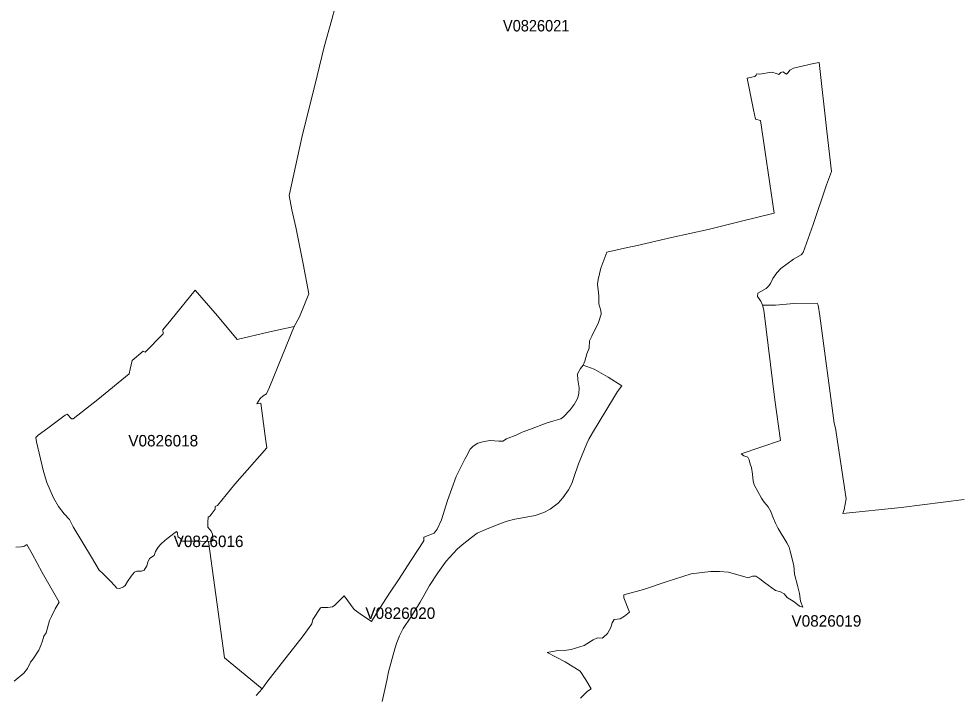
# Model space of a CAD drawing. Extents: x 369010 to 735936, y 6377141 to 6616555.
# Drawn here: x 504089 to 512280, y 6459143 to 6465048 of the extents above; entities that cross this region are included whole.
import ezdxf
from ezdxf.enums import TextEntityAlignment as Align

# ---------------------------------------------------------------- set-up
doc = ezdxf.new("R2010")
doc.units = 0
doc.header["$LTSCALE"] = 40
doc.layers.add('3', color=7, linetype='Continuous', lineweight=13)
doc.layers.add('4', color=7, linetype='Continuous')

msp = doc.modelspace()

# ---------------------------------------------------------------- linework, layer by layer
at = {"layer": '3'}
for points in [[(506160.72, 6459140.44), (506214.51, 6459197.37), (505884.33, 6459469.13), (505746.13, 6460485.82), (505682.08, 6460488.3), (505501.68, 6460488.3), (505505.66, 6460497.24), (505501.68, 6460509.99), (505477.52, 6460524.05), (505473.55, 6460559.97), (505467.26, 6460571.39), (505394.27, 6460517.76), (505363.49, 6460492.44), (505332.87, 6460464.31), (505307.22, 6460433.69), (505281.73, 6460397.77), (505271.47, 6460362.03), (505231.91, 6460335.21), (505216.52, 6460304.43), (505206.26, 6460272.49), (505183.25, 6460235.41), (505160.25, 6460225.15), (505120.53, 6460225.15), (505098.19, 6460216.55), (505071.37, 6460180.8), (505039.43, 6460134.79), (505018.91, 6460101.52), (505002.36, 6460087.45), (504972.9, 6460074.54), (504946.09, 6460078.35), (504928.21, 6460098.87), (504888.49, 6460141.08), (504824.61, 6460203.8), (504791.34, 6460234.42), (504725.47, 6460346.3), (504565.59, 6460611.11), (504532.33, 6460675.16), (504485.16, 6460724.98), (504436.83, 6460790.02), (504391.98, 6460866.81), (504333.23, 6460999.71), (504306.41, 6461094.38), (504244.52, 6461355.21), (504238.23, 6461390.96), (504258.58, 6461413.97), (504341.83, 6461473.38), (504494.1, 6461587.09), (504511.97, 6461594.86), (504550.37, 6461555.14), (504564.43, 6461556.47), (504779.92, 6461724.12), (505052.18, 6461948.05), (505061.28, 6461989.92), (505079.15, 6462065.39), (505175.14, 6462144.83), (505191.69, 6462137.06), (505350.25, 6462298.26), (505346.44, 6462331.52), (505416.12, 6462415.27), (505629.62, 6462677.59), (505822.93, 6462453.83), (505994.39, 6462247.94), (506264.82, 6462312.32), (506493.71, 6462362.31), (506541.05, 6462446.71), (506620.82, 6462646.81), (506571.01, 6462907.81), (506506.46, 6463228.72), (506473.19, 6463379.66), (506450.19, 6463505.11), (506561.07, 6464011.06), (506694.97, 6464550.77), (506756.37, 6464803.99), (506822.57, 6465041.32), (506846.9, 6465139.79)], [(506846.9, 6465139.79), (506822.57, 6465041.32), (506756.37, 6464803.99), (506694.97, 6464550.77), (506561.07, 6464011.06), (506450.19, 6463505.11), (506473.19, 6463379.66), (506506.46, 6463228.72), (506571.01, 6462907.81), (506620.82, 6462646.81), (506541.05, 6462446.71), (506493.71, 6462362.31), (506277.07, 6461832.86), (506251.42, 6461772.62), (506223.28, 6461754.74), (506197.79, 6461733.06), (506167.01, 6461685.73), (506201.6, 6461692.02), (506239, 6461404.87), (506255.72, 6461302.58), (505975.03, 6460984.32), (505825.41, 6460797.63), (505802.4, 6460789.85), (505802.4, 6460765.52), (505769.14, 6460721.17), (505756.39, 6460707.1), (505743.65, 6460695.52), (505738.52, 6460651.99), (505741, 6460608.63), (505769.14, 6460574.04), (505779.4, 6460549.71), (505783.21, 6460506.18), (505774.27, 6460490.95), (505746.13, 6460485.82), (505884.33, 6459469.13), (506214.51, 6459197.37), (506256.05, 6459255.63), (506358.83, 6459390.02), (506570.84, 6459660.95), (506646.48, 6459765.55), (506654.75, 6459803.95), (506723.93, 6459905.73), (506733.2, 6459907.22), (506786.33, 6459908.38), (506828.53, 6459914.17), (506847.07, 6459927.58), (506929.32, 6460010), (507015.71, 6459892.32), (507069.34, 6459852.77), (507167.15, 6459787.56), (507210.02, 6459852.27), (507331.17, 6460042.44), (507402.99, 6460150.01), (507513.72, 6460320.81), (507625.43, 6460489.96), (507624.77, 6460522.73), (507716.29, 6460556.66), (507741.95, 6460591.25), (507777.86, 6460674.5), (507832.81, 6460842.65), (507907.78, 6461053), (507982.09, 6461204.27), (507994.67, 6461223.8), (508029.26, 6461289.18), (508055.58, 6461317.31), (508095.3, 6461342.97), (508150.91, 6461358.36)], [(511022.24, 6463252.55), (511139.74, 6463598.62), (511182.77, 6463714.97), (511141.07, 6464067.83), (511076.02, 6464666.62), (511025.21, 6464656.19), (510850.44, 6464617.79), (510831.08, 6464604.06), (510820.15, 6464598.93), (510804.27, 6464578.57), (510790.7, 6464563.18), (510758.09, 6464584.86), (510739.55, 6464579.07), (510722.18, 6464561.19), (510702.98, 6464570.79), (510660.77, 6464581.05), (510558.33, 6464564.01), (510529.03, 6464566.82), (510525.06, 6464555.9), (510514.3, 6464543.81), (510446.94, 6464529.75), (510501.23, 6464251.37), (510518.44, 6464170.6), (510563.95, 6464158.52), (510683.61, 6463350.37), (510374.95, 6463276.38), (510105.84, 6463207.2), (509785.75, 6463137.53), (509475.77, 6463066.86), (509401.95, 6463051.13), (509221.06, 6463009.76), (509171.24, 6462869.41), (509145.75, 6462772.59), (509140.62, 6462729.73), (509153.03, 6462629.93), (509151.71, 6462559.42), (509170.25, 6462500.5), (509171.57, 6462468.56), (509148.9, 6462397.56), (509089.98, 6462275.91), (509071.44, 6462234.87), (509066.97, 6462172.8), (509048.27, 6462121.66), (509030.39, 6462060.1), (509014.84, 6462023.85), (509111.49, 6461988.6), (509234.46, 6461920.41), (509353.46, 6461844.11), (509315.72, 6461792.97), (509279.81, 6461736.7), (509096.93, 6461432.84), (509064.82, 6461376.4), (509046.28, 6461341.15), (508973.79, 6461161.41), (508934.07, 6461044.23), (508917.02, 6460989.62), (508888.89, 6460934.5), (508839.57, 6460865.32), (508798.69, 6460819.64), (508729.01, 6460765.85), (508671.58, 6460737.72), (508597.93, 6460712.73), (508519.15, 6460696.67), (508419.52, 6460679.79), (508351, 6460660.59), (508293.41, 6460642.55), (508156.37, 6460586.78), (508090.99, 6460556.16), (508041.67, 6460519.58), (507960.91, 6460454.87), (507915.89, 6460417.14), (507819.24, 6460313.37), (507748.57, 6460211.58), (507674.92, 6460100.69), (507592.33, 6459955.55), (507510.9, 6459824.8), (507443.87, 6459723.68), (507413.09, 6459662.11), (507390.08, 6459601.87), (507372.71, 6459546.26), (507317.43, 6459345.67), (507302.04, 6459272.02), (507260.49, 6459088.14)], [(508150.91, 6461358.36), (508203.87, 6461366.3), (508278.18, 6461359.19), (508313.43, 6461361.17), (508347.86, 6461381.03), (508436.9, 6461415.62), (508484.23, 6461438.63), (508555.07, 6461465.77), (508692.1, 6461517.57), (508759.8, 6461537.43), (508821.2, 6461554.15), (508844.86, 6461574.01), (508901.3, 6461632.93), (508936.22, 6461680.76), (508966.34, 6461733.89), (508977.93, 6461774.93), (508979.42, 6461827.23), (508968.66, 6461896.91), (508966.68, 6461947.55), (508992.33, 6461995.05), (509014.84, 6462023.85), (509030.39, 6462060.1), (509048.27, 6462121.66), (509066.97, 6462172.8), (509071.44, 6462234.87), (509089.98, 6462275.91), (509148.9, 6462397.56), (509171.57, 6462468.56), (509170.25, 6462500.5), (509151.71, 6462559.42), (509153.03, 6462629.93), (509140.62, 6462729.73), (509145.75, 6462772.59), (509171.24, 6462869.41), (509221.06, 6463009.76), (509401.95, 6463051.13), (509475.77, 6463066.86), (509785.75, 6463137.53), (510105.84, 6463207.2), (510374.95, 6463276.38), (510683.61, 6463350.37), (510563.95, 6464158.52), (510518.44, 6464170.6), (510501.23, 6464251.37), (510446.94, 6464529.75), (510514.3, 6464543.81), (510525.06, 6464555.9), (510529.03, 6464566.82), (510558.33, 6464564.01), (510660.77, 6464581.05), (510702.98, 6464570.79), (510722.18, 6464561.19), (510739.55, 6464579.07), (510758.09, 6464584.86), (510790.7, 6464563.18), (510804.27, 6464578.57), (510820.15, 6464598.93), (510831.08, 6464604.06), (510850.44, 6464617.79), (511025.21, 6464656.19), (511076.02, 6464666.62), (511141.07, 6464067.83), (511182.77, 6463714.97), (511139.74, 6463598.62), (511022.24, 6463252.55), (510935.01, 6463006.12), (510917.8, 6462986.92), (510851.77, 6462947.86), (510740.71, 6462868.91), (510704.96, 6462829.19), (510672.19, 6462779.87), (510651.84, 6462737.01), (510637.27, 6462715), (510612.94, 6462692.65), (510564.95, 6462666.34), (510539.96, 6462651.61), (510538.14, 6462622.81), (510566.27, 6462583.09), (510576.04, 6462562.24), (510581.17, 6462546.84), (510632.31, 6462546.84), (510693.88, 6462548.66), (510855.57, 6462561.08), (511057.16, 6462563.89), (511066.09, 6462548.5), (511080.16, 6462454.99), (511205.12, 6461517.74), (511219.35, 6461474.87), (511312.2, 6460856.55), (511293, 6460763.04), (511283.23, 6460727.95), (511791.83, 6460782.24), (512342.13, 6460850.43)], [(508992.49, 6459116.44), (509053.9, 6459177.35), (509084.02, 6459197.7), (509037.84, 6459277.48), (508989.18, 6459353.77), (508859.26, 6459432.89), (508701.21, 6459515.47), (508778.66, 6459530.2), (508850.66, 6459533.02), (508912.06, 6459540.63), (508987.03, 6459564.3), (509024.11, 6459575.22), (509102.89, 6459626.36), (509141.94, 6459642.41), (509180.01, 6459641.59), (509194.08, 6459650.52), (509226.68, 6459681.31), (509258.13, 6459734.43), (509267.56, 6459774.15), (509285.44, 6459804.28), (509337.24, 6459810.57), (509374.97, 6459833.74), (509418.67, 6459867), (509369.68, 6459993.28), (509370.84, 6460018.27), (509542.13, 6460066.93), (509739.74, 6460133.13), (509958.87, 6460201.65), (510126.53, 6460222.01), (510204.65, 6460223.33), (510283.26, 6460216.22), (510455.88, 6460168.22), (510493.12, 6460180.96), (510523.08, 6460182.29), (510557.67, 6460159.28), (510599.37, 6460127.01), (510695.7, 6460055.51), (510737.24, 6460045.25), (510771.17, 6460026.71), (510797.15, 6459996.92), (510856.57, 6459958.53), (510902.74, 6459920.79), (510932.86, 6459911.19), (510912.34, 6459962.99), (510903.73, 6460032.01), (510886.36, 6460100.53), (510859.38, 6460198.51), (510853.92, 6460273.81), (510822.64, 6460399.93), (510812.54, 6460434.52), (510793.34, 6460472.25), (510718.54, 6460597.87), (510694.37, 6460645.53), (510673.85, 6460690.39), (510653.49, 6460747.32), (510630.82, 6460786.05), (510596.23, 6460827.09), (510571.9, 6460863.01), (510508.18, 6460978.36), (510498.08, 6461010.47), (510493.45, 6461071.21), (510484.51, 6461131.45), (510472.43, 6461160.91), (510464.16, 6461198.65), (510452.57, 6461221.82), (510419.3, 6461233.24), (510394.31, 6461249.95), (510736.74, 6461366.3), (510688.25, 6461721.31), (510591.59, 6462502.49), (510581.17, 6462546.84), (510576.04, 6462562.24), (510566.27, 6462583.09), (510538.14, 6462622.81), (510539.96, 6462651.61), (510564.95, 6462666.34), (510612.94, 6462692.65), (510637.27, 6462715), (510651.84, 6462737.01), (510672.19, 6462779.87), (510704.96, 6462829.19), (510740.71, 6462868.91), (510851.77, 6462947.86), (510917.8, 6462986.92), (510935.01, 6463006.12), (511022.24, 6463252.55)], [(510581.17, 6462546.84), (510591.59, 6462502.49), (510688.25, 6461721.31), (510736.74, 6461366.3), (510394.31, 6461249.95), (510419.3, 6461233.24), (510452.57, 6461221.82), (510464.16, 6461198.65), (510472.43, 6461160.91), (510484.51, 6461131.45), (510493.45, 6461071.21), (510498.08, 6461010.47), (510508.18, 6460978.36), (510571.9, 6460863.01), (510596.23, 6460827.09), (510630.82, 6460786.05), (510653.49, 6460747.32), (510673.85, 6460690.39), (510694.37, 6460645.53), (510718.54, 6460597.87), (510793.34, 6460472.25), (510812.54, 6460434.52), (510822.64, 6460399.93), (510853.92, 6460273.81), (510859.38, 6460198.51), (510886.36, 6460100.53), (510903.73, 6460032.01), (510912.34, 6459962.99), (510932.86, 6459911.19), (510902.74, 6459920.79), (510856.57, 6459958.53), (510797.15, 6459996.92), (510771.17, 6460026.71), (510737.24, 6460045.25), (510695.7, 6460055.51), (510599.37, 6460127.01), (510557.67, 6460159.28), (510523.08, 6460182.29), (510493.12, 6460180.96), (510455.88, 6460168.22), (510283.26, 6460216.22), (510204.65, 6460223.33), (510126.53, 6460222.01), (509958.87, 6460201.65), (509739.74, 6460133.13), (509542.13, 6460066.93), (509370.84, 6460018.27), (509369.68, 6459993.28), (509418.67, 6459867), (509374.97, 6459833.74), (509337.24, 6459810.57), (509285.44, 6459804.28), (509267.56, 6459774.15), (509258.13, 6459734.43), (509226.68, 6459681.31), (509194.08, 6459650.52), (509180.01, 6459641.59), (509141.94, 6459642.41), (509102.89, 6459626.36), (509024.11, 6459575.22), (508987.03, 6459564.3), (508912.06, 6459540.63), (508850.66, 6459533.02), (508778.66, 6459530.2), (508701.21, 6459515.47), (508859.26, 6459432.89), (508989.18, 6459353.77), (509037.84, 6459277.48), (509084.02, 6459197.7), (509053.9, 6459177.35), (508992.49, 6459116.44)], [(512342.13, 6460850.43), (511791.83, 6460782.24), (511283.23, 6460727.95), (511293, 6460763.04), (511312.2, 6460856.55), (511219.35, 6461474.87), (511205.12, 6461517.74), (511080.16, 6462454.99), (511066.09, 6462548.5), (511057.16, 6462563.89), (510855.57, 6462561.08), (510693.88, 6462548.66), (510632.31, 6462546.84), (510581.17, 6462546.84)], [(509014.84, 6462023.85), (508992.33, 6461995.05), (508966.68, 6461947.55), (508968.66, 6461896.91), (508979.42, 6461827.23), (508977.93, 6461774.93), (508966.34, 6461733.89), (508936.22, 6461680.76), (508901.3, 6461632.93), (508844.86, 6461574.01), (508821.2, 6461554.15), (508759.8, 6461537.43), (508692.1, 6461517.57), (508555.07, 6461465.77), (508484.23, 6461438.63), (508436.9, 6461415.62), (508347.86, 6461381.03), (508313.43, 6461361.17), (508278.18, 6461359.19), (508203.87, 6461366.3), (508150.91, 6461358.36), (508095.3, 6461342.97), (508055.58, 6461317.31), (508029.26, 6461289.18), (507994.67, 6461223.8), (507982.09, 6461204.27), (507907.78, 6461053), (507832.81, 6460842.65), (507777.86, 6460674.5), (507741.95, 6460591.25), (507716.29, 6460556.66), (507624.77, 6460522.73), (507625.43, 6460489.96), (507513.72, 6460320.81), (507402.99, 6460150.01), (507331.17, 6460042.44), (507210.02, 6459852.27), (507167.15, 6459787.56), (507069.34, 6459852.77), (507015.71, 6459892.32), (506929.32, 6460010), (506847.07, 6459927.58), (506828.53, 6459914.17), (506786.33, 6459908.38), (506733.2, 6459907.22), (506723.93, 6459905.73), (506654.75, 6459803.95), (506646.48, 6459765.55), (506570.84, 6459660.95), (506358.83, 6459390.02), (506256.05, 6459255.63), (506214.51, 6459197.37), (506160.72, 6459140.44)], [(508671.58, 6460737.72), (508729.01, 6460765.85), (508798.69, 6460819.64), (508839.57, 6460865.32), (508888.89, 6460934.5), (508917.02, 6460989.62), (508934.07, 6461044.23), (508973.79, 6461161.41), (509046.28, 6461341.15), (509064.82, 6461376.4), (509096.93, 6461432.84), (509279.81, 6461736.7), (509315.72, 6461792.97), (509353.46, 6461844.11), (509234.46, 6461920.41), (509111.49, 6461988.6), (509014.84, 6462023.85)], [(507260.49, 6459088.14), (507302.04, 6459272.02), (507317.43, 6459345.67), (507372.71, 6459546.26), (507390.08, 6459601.87), (507413.09, 6459662.11), (507443.87, 6459723.68), (507510.9, 6459824.8), (507592.33, 6459955.55), (507674.92, 6460100.69), (507748.57, 6460211.58), (507819.24, 6460313.37), (507915.89, 6460417.14), (507960.91, 6460454.87), (508041.67, 6460519.58), (508090.99, 6460556.16), (508156.37, 6460586.78), (508293.41, 6460642.55), (508351, 6460660.59), (508419.52, 6460679.79), (508519.15, 6460696.67), (508597.93, 6460712.73), (508671.58, 6460737.72)], [(504063.62, 6460435.18), (504108.97, 6460436.5), (504133.13, 6460440.97), (504160.77, 6460457.69), (504207.44, 6460375.76), (504294.66, 6460215.06), (504441.63, 6459955.22), (504408.36, 6459897.62), (504375.76, 6459831.09), (504356.89, 6459795.17), (504327.43, 6459687.1), (504308.23, 6459658.3), (504296.15, 6459616.76), (504281.92, 6459575.38), (504264.54, 6459535.66), (504216.05, 6459460.19), (504193.21, 6459431.4), (504165.24, 6459376.45), (504133.79, 6459336.23), (504050.05, 6459263.91)], [(504050.05, 6459263.91), (504133.79, 6459336.23), (504165.24, 6459376.45), (504193.21, 6459431.4), (504216.05, 6459460.19), (504264.54, 6459535.66), (504281.92, 6459575.38), (504296.15, 6459616.76), (504308.23, 6459658.3), (504327.43, 6459687.1), (504356.89, 6459795.17), (504375.76, 6459831.09), (504408.36, 6459897.62), (504441.63, 6459955.22), (504294.66, 6460215.06), (504207.44, 6460375.76), (504160.77, 6460457.69), (504133.13, 6460440.97), (504108.97, 6460436.5), (504063.62, 6460435.18)]]:
    msp.add_lwpolyline(points, dxfattribs=at)
msp.add_lwpolyline([(505746.13, 6460485.82), (505774.27, 6460490.95), (505783.21, 6460506.18), (505779.4, 6460549.71), (505769.14, 6460574.04), (505741, 6460608.63), (505738.52, 6460651.99), (505743.65, 6460695.52), (505756.39, 6460707.1), (505769.14, 6460721.17), (505802.4, 6460765.52), (505802.4, 6460789.85), (505825.41, 6460797.63), (505975.03, 6460984.32), (506255.72, 6461302.58), (506239, 6461404.87), (506201.6, 6461692.02), (506167.01, 6461685.73), (506197.79, 6461733.06), (506223.28, 6461754.74), (506251.42, 6461772.62), (506277.07, 6461832.86), (506493.71, 6462362.31), (506264.82, 6462312.32), (505994.39, 6462247.94), (505822.93, 6462453.83), (505629.62, 6462677.59), (505416.12, 6462415.27), (505346.44, 6462331.52), (505350.25, 6462298.26), (505191.69, 6462137.06), (505175.14, 6462144.83), (505079.15, 6462065.39), (505061.28, 6461989.92), (505052.18, 6461948.05), (504779.92, 6461724.12), (504564.43, 6461556.47), (504550.37, 6461555.14), (504511.97, 6461594.86), (504494.1, 6461587.09), (504341.83, 6461473.38), (504258.58, 6461413.97), (504238.23, 6461390.96), (504244.52, 6461355.21), (504306.41, 6461094.38), (504333.23, 6460999.71), (504391.98, 6460866.81), (504436.83, 6460790.02), (504485.16, 6460724.98), (504532.33, 6460675.16), (504565.59, 6460611.11), (504725.47, 6460346.3), (504791.34, 6460234.42), (504824.61, 6460203.8), (504888.49, 6460141.08), (504928.21, 6460098.87), (504946.09, 6460078.35), (504972.9, 6460074.54), (505002.36, 6460087.45), (505018.91, 6460101.52), (505039.43, 6460134.79), (505071.37, 6460180.8), (505098.19, 6460216.55), (505120.53, 6460225.15), (505160.25, 6460225.15), (505183.25, 6460235.41), (505206.26, 6460272.49), (505216.52, 6460304.43), (505231.91, 6460335.21), (505271.47, 6460362.03), (505281.73, 6460397.77), (505307.22, 6460433.69), (505332.87, 6460464.31), (505363.49, 6460492.44), (505394.27, 6460517.76), (505467.26, 6460571.39), (505473.55, 6460559.97), (505477.52, 6460524.05), (505501.68, 6460509.99), (505505.66, 6460497.24), (505501.68, 6460488.3), (505682.08, 6460488.3)], close=True, dxfattribs=at)

# ---------------------------------------------------------------- texts
at = {"layer": '4', "width": 0.95}
msp.add_text('V0826021', height=100, dxfattribs=at).set_placement((508605.43, 6464936.92), align=Align.CENTER)
at = {"layer": '4'}
for s, p in [('V0826018', (505350.47, 6461314.43)), ('V0826016', (505746.13, 6460435.82)), ('V0826020', (507419.65, 6459808.93)), ('V0826019', (511138.51, 6459741.07))]:
    msp.add_text(s, height=100, dxfattribs=at).set_placement(p, align=Align.CENTER)

doc.saveas('drawing.dxf')
